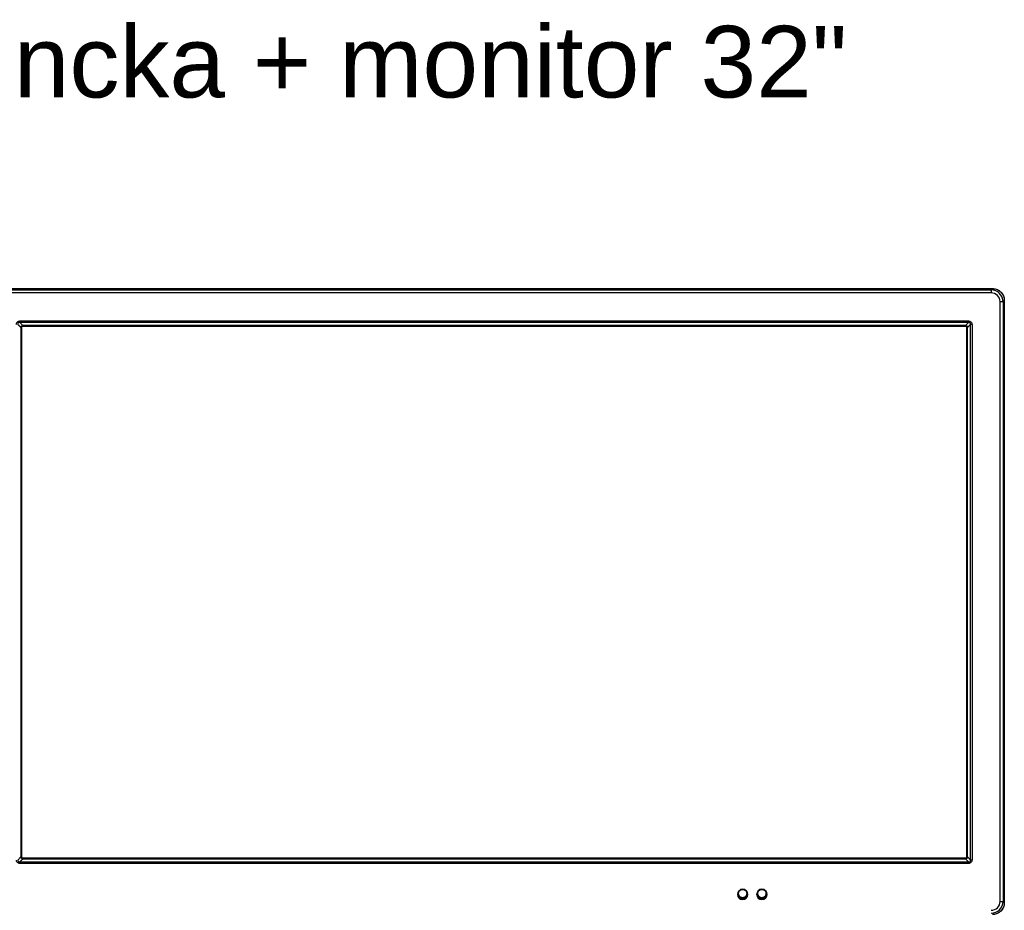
# Model space of a CAD drawing. Header units: millimetres. Extents: x -7023 to 53801, y 9849 to 33561.
# Tile 537 of 537: x 36660 to 37060, y 27079 to 27440. Entities that reach past the tile are written whole.
import ezdxf

# ---------------------------------------------------------------- set-up
doc = ezdxf.new("R2010")
doc.units = ezdxf.units.MM
doc.layers.get('0').update_dxf_attribs({"lineweight": 9})
doc.layers.add('IE_SKD', color=6, linetype='Continuous')
doc.styles.get("Standard").update_dxf_attribs({"font": 'arial.ttf'})

# ---------------------------------------------------------------- blocks, each defined once
blk = doc.blocks.new('AAT_KLIENT_PC')
at = {"linetype": 'Continuous', "transparency": 33554687}
for p, q in [((1114, 1988.6), (3127.1, 1988.6)), ((1114.1, 1988.6), (3127.1, 1988.6)), ((1116.7, 1986), (3124.5, 1986)), ((3124.5, 1980), (1116.7, 1980)), ((3124.5, 1986), (3127.1, 1988.6)), ((3124.5, 1986), (3124.5, 1980)), ((3127.1, 1988.6), (3127.1, 1988.6)), ((3127.1, 1988.6), (3127.1, 1988.6)), ((3127.1, 1988.6), (3127.1, 1988.6)), ((3142.5, 750.6), (3142.5, 1962.1)), ((3148.5, 1962.1), (3142.5, 1962.1)), ((3151.1, 1964.7), (3148.5, 1962.1)), ((3148.5, 1962.1), (3148.5, 750.6)), ((3151.1, 1964.7), (3151.1, 748)), ((3151.1, 1964.7), (3151.1, 748)), ((1162.2, 1920.4), (1162.2, 1923.2)), ((1162.2, 1923.2), (3078.9, 1923.2)), ((3078.9, 1920.4), (1162.2, 1920.4)), ((1162.2, 1920.4), (1168.5, 1914.2)), ((1164.4, 1910.2), (1164.4, 840.5)), ((1165.6, 1913), (3075.5, 1913)), ((1165.6, 837.7), (1165.6, 1913)), ((3075.5, 1913), (1165.6, 1913)), ((1165.6, 1913), (1165.6, 837.7)), ((3072.7, 1914.2), (1168.5, 1914.2)), ((3075.5, 1913), (3075.5, 837.7)), ((3075.5, 837.7), (3075.5, 1913)), ((3076.7, 840.5), (3076.7, 1910.2)), ((3078.9, 1920.4), (3078.9, 1923.2)), ((3082.9, 834.2), (3082.9, 1916.4)), ((3085.8, 1916.4), (3082.9, 1916.4)), ((3085.8, 1916.4), (3085.8, 834.2)), ((1158.2, 834.2), (1164.4, 840.5)), ((3075.5, 837.7), (1165.6, 837.7)), ((1165.6, 837.7), (3075.5, 837.7)), ((1168.5, 836.5), (3072.7, 836.5)), ((3078.9, 830.2), (3072.7, 836.5)), ((1162.2, 827.4), (1162.2, 830.2)), ((1162.2, 830.2), (3078.9, 830.2)), ((3078.9, 827.4), (1162.2, 827.4)), ((3078.9, 827.4), (3078.9, 830.2)), ((3085.8, 834.2), (3082.9, 834.2)), ((3142.5, 750.6), (3148.5, 750.6)), ((3148.5, 750.6), (3151.1, 748)), ((3151.1, 748), (3151.1, 748)), ((3151.1, 748), (3151.1, 748)), ((3151.1, 748), (3151.1, 748))]:
    blk.add_line(p, q, dxfattribs=at)
at = {"linetype": 'Continuous', "transparency": 33554687, "extrusion": (0, 0, -1)}
for centre in [(-2622.5, 764.8), (-2661.4, 764.8)]:
    blk.add_circle(centre, 10.4, dxfattribs=at)
at = {"linetype": 'Continuous', "transparency": 33554687}
for centre in [(2622.5, 764.8), (2661.4, 764.8)]:
    blk.add_circle(centre, 10, dxfattribs=at)
for centre, major_axis, ratio, start_param, end_param in [((3124.4, 1962), (17, 17), 0.998133, 5.499651, 7.06672), ((3124.4, 1962), (12.8, 12.8), 0.99628, 5.499651, 7.06672), ((3124.4, 750.7), (12.8, -12.8), 0.99628, 5.499651, 7.06672), ((3124.4, 750.7), (-17, 17), 0.998133, 2.358058, 3.925127)]:
    blk.add_ellipse(centre, major_axis=major_axis, ratio=ratio, start_param=start_param, end_param=end_param, dxfattribs=at)
at = {"linetype": 'Continuous', "transparency": 33554687, "extrusion": (0, 0, -1)}
for centre, major_axis in [((3127, 1964.6), (17, 17)), ((3127, 748.1), (17, -17))]:
    blk.add_ellipse(centre, major_axis=major_axis, ratio=0.99628, start_param=5.499651, end_param=7.06672, dxfattribs=at)
at = {"linetype": 'Continuous', "transparency": 33554687}
for points, knots in [([(3127.1, 1988.6), (3128, 1988.6), (3129.8, 1988.5), (3133.2, 1987.9), (3136.9, 1986.7), (3140.9, 1984.5), (3144.2, 1981.7), (3146.9, 1978.4), (3149.1, 1974.5), (3150.4, 1970.7), (3151, 1967.4), (3151, 1965.6), (3151.1, 1964.7)], [0, 0, 0, 0, 0.071637, 0.143056, 0.270194, 0.387468, 0.5, 0.612532, 0.729806, 0.856944, 0.928362, 1, 1, 1, 1]), ([(1155.4, 1916.4), (1155.4, 1917.2), (1155.5, 1918), (1156, 1919.5), (1156.4, 1920.2), (1157.4, 1921.4), (1158, 1921.9), (1159.3, 1922.6), (1160, 1922.9), (1161.2, 1923.2), (1161.7, 1923.2), (1162.2, 1923.2)], [0, 0, 0, 0, 0.219306, 0.219306, 0.4394, 0.4394, 0.649042, 0.649042, 0.854869, 0.854869, 1, 1, 1, 1]), ([(1162.2, 1920.4), (1162.2, 1920.4), (1162.2, 1920.4), (1161.9, 1920.5), (1161.6, 1920.5), (1160.8, 1920.4), (1160.4, 1920.3), (1159.6, 1919.9), (1159.3, 1919.7), (1159, 1919.3), (1159, 1919.3), (1158.7, 1918.9), (1158.5, 1918.5), (1158.3, 1918), (1158.3, 1918), (1158.2, 1917.4), (1158.2, 1916.9), (1158.2, 1916.4), (1158.2, 1916.4), (1158.2, 1916.4)], [0, 0, 0, 0, 0.000036, 0.000036, 0.148742, 0.148742, 0.354503, 0.354503, 0.514305, 0.514305, 0.559382, 0.559382, 0.739793, 0.739793, 0.776324, 0.776324, 0.999964, 0.999964, 1, 1, 1, 1]), ([(3078.9, 1923.2), (3079.7, 1923.2), (3080.5, 1923.1), (3082, 1922.6), (3082.7, 1922.2), (3083.9, 1921.3), (3084.4, 1920.7), (3085.2, 1919.4), (3085.4, 1918.7), (3085.7, 1917.5), (3085.8, 1917), (3085.8, 1916.4)], [0, 0, 0, 0, 0.219306, 0.219306, 0.4394, 0.4394, 0.649042, 0.649042, 0.854869, 0.854869, 1, 1, 1, 1]), ([(3082.9, 1916.4), (3082.9, 1916.4), (3082.9, 1916.4), (3083, 1916.8), (3083, 1917.1), (3082.9, 1917.9), (3082.8, 1918.3), (3082.4, 1919), (3082.2, 1919.3), (3081.8, 1919.6), (3081.8, 1919.7), (3081.4, 1920), (3081, 1920.2), (3080.6, 1920.3), (3080.5, 1920.4), (3079.9, 1920.5), (3079.4, 1920.5), (3078.9, 1920.4), (3078.9, 1920.4), (3078.9, 1920.4)], [0, 0, 0, 0, 0.000036, 0.000036, 0.148742, 0.148742, 0.354503, 0.354503, 0.514305, 0.514305, 0.559382, 0.559382, 0.739793, 0.739793, 0.776324, 0.776324, 0.999964, 0.999964, 1, 1, 1, 1]), ([(1162.2, 827.4), (1161.4, 827.4), (1160.6, 827.5), (1159.2, 828.1), (1158.5, 828.4), (1157.3, 829.4), (1156.8, 830), (1156, 831.3), (1155.7, 832), (1155.5, 833.2), (1155.4, 833.7), (1155.4, 834.2)], [0, 0, 0, 0, 0.219306, 0.219306, 0.4394, 0.4394, 0.649042, 0.649042, 0.854869, 0.854869, 1, 1, 1, 1]), ([(1158.2, 834.2), (1158.2, 834.2), (1158.2, 834.2), (1158.2, 833.9), (1158.2, 833.6), (1158.2, 832.8), (1158.4, 832.4), (1158.8, 831.6), (1159, 831.4), (1159.3, 831), (1159.4, 831), (1159.8, 830.7), (1160.2, 830.5), (1160.6, 830.3), (1160.7, 830.3), (1161.2, 830.2), (1161.7, 830.2), (1162.2, 830.2), (1162.2, 830.2), (1162.2, 830.2)], [0, 0, 0, 0, 0.000036, 0.000036, 0.148742, 0.148742, 0.354503, 0.354503, 0.514305, 0.514305, 0.559382, 0.559382, 0.739793, 0.739793, 0.776324, 0.776324, 0.999964, 0.999964, 1, 1, 1, 1]), ([(3085.8, 834.2), (3085.8, 833.5), (3085.6, 832.7), (3085.1, 831.2), (3084.7, 830.5), (3083.8, 829.3), (3083.2, 828.8), (3081.9, 828), (3081.2, 827.7), (3080, 827.5), (3079.5, 827.4), (3078.9, 827.4)], [0, 0, 0, 0, 0.219306, 0.219306, 0.4394, 0.4394, 0.649042, 0.649042, 0.854869, 0.854869, 1, 1, 1, 1]), ([(3078.9, 830.2), (3078.9, 830.2), (3078.9, 830.2), (3079.3, 830.2), (3079.6, 830.2), (3080.4, 830.3), (3080.8, 830.4), (3081.5, 830.8), (3081.8, 831), (3082.1, 831.3), (3082.2, 831.4), (3082.5, 831.8), (3082.7, 832.2), (3082.8, 832.6), (3082.9, 832.7), (3083, 833.3), (3083, 833.8), (3082.9, 834.2), (3082.9, 834.2), (3082.9, 834.2)], [0, 0, 0, 0, 0.000036, 0.000036, 0.148742, 0.148742, 0.354503, 0.354503, 0.514305, 0.514305, 0.559382, 0.559382, 0.739793, 0.739793, 0.776324, 0.776324, 0.999964, 0.999964, 1, 1, 1, 1]), ([(2615, 771.5), (2614.9, 771.3), (2614.6, 770.8), (2614.3, 770.2), (2614.1, 769.7), (2614, 769.2), (2613.9, 768.8), (2613.8, 768.4), (2613.8, 768.1), (2613.7, 767.8), (2613.7, 767.4), (2613.7, 767.1), (2613.7, 766.9), (2613.7, 766.8)], [0, 0, 0, 0, 0.153832, 0.293457, 0.404181, 0.503155, 0.592032, 0.672318, 0.745473, 0.813015, 0.876624, 0.938224, 1, 1, 1, 1]), ([(2613.7, 766.8), (2613.7, 766.9), (2613.7, 767), (2613.7, 767.3), (2613.7, 767.7), (2613.8, 768.3), (2614, 769.1), (2614.2, 769.9), (2614.5, 770.6), (2614.8, 771.1), (2614.9, 771.3)], [0, 0, 0, 0, 0.038944, 0.078342, 0.15849, 0.324135, 0.496807, 0.676211, 0.861909, 1, 1, 1, 1]), ([(2613.7, 766.8), (2613.7, 766.8), (2613.7, 766.6), (2613.7, 766.3), (2613.7, 766), (2613.8, 765.5), (2613.9, 765), (2614, 764.4), (2614.2, 763.8), (2614.5, 763.2), (2614.7, 762.7), (2615, 762.2), (2615.3, 761.8), (2615.7, 761.2), (2616.4, 760.5), (2617.5, 759.5), (2618.8, 758.8), (2620, 758.4), (2621, 758.1), (2621.9, 758), (2622.6, 758), (2623.3, 758), (2624.4, 758.2), (2626, 758.7), (2627.5, 759.5), (2628.6, 760.4), (2629.2, 761.1), (2629.7, 761.7), (2630.1, 762.3), (2630.4, 762.8), (2630.6, 763.3), (2630.8, 763.8), (2630.9, 764.2), (2631, 764.6), (2631.1, 765), (2631.2, 765.4), (2631.3, 765.8), (2631.3, 766.2), (2631.3, 766.5), (2631.3, 766.6), (2631.3, 766.8), (2631.3, 767.1), (2631.3, 767.4), (2631.3, 767.7), (2631.2, 768.2), (2631.1, 768.7), (2631, 769.2), (2630.9, 769.6), (2630.8, 769.9), (2630.6, 770.3), (2630.5, 770.7), (2630.3, 770.9), (2630.3, 771)], [0, 0, 0, 0, 0.00705, 0.013863, 0.027353, 0.041489, 0.057114, 0.074991, 0.095916, 0.120835, 0.135161, 0.15097, 0.168477, 0.187931, 0.21294, 0.263562, 0.321965, 0.353583, 0.386378, 0.419988, 0.431313, 0.454749, 0.487068, 0.533588, 0.610376, 0.642003, 0.669843, 0.694425, 0.716217, 0.735622, 0.752985, 0.768603, 0.782735, 0.795609, 0.807438, 0.818432, 0.828812, 0.848812, 0.853907, 0.858372, 0.863294, 0.872448, 0.881671, 0.891309, 0.901643, 0.925232, 0.938807, 0.953736, 0.961747, 0.971178, 0.992406, 1, 1, 1, 1]), ([(2630.5, 770.5), (2630.7, 770.2), (2630.9, 769.6), (2631.1, 768.7), (2631.3, 767.8), (2631.3, 766.8), (2631.3, 765.9), (2631.1, 765), (2630.9, 764.1), (2630.5, 763.2), (2630.1, 762.4), (2629.7, 761.7), (2629.1, 761), (2628.5, 760.4), (2628, 759.9), (2627.3, 759.5), (2626.7, 759.1), (2626, 758.7), (2625.3, 758.5), (2624.5, 758.2), (2623.7, 758.1), (2622.8, 758), (2621.9, 758), (2621, 758.1), (2620.1, 758.3), (2619.2, 758.6), (2618.4, 759), (2617.5, 759.5), (2616.8, 760.1), (2616.1, 760.7), (2615.5, 761.5), (2615, 762.2), (2614.6, 763), (2614.2, 763.8), (2614, 764.6), (2613.8, 765.3), (2613.7, 766), (2613.7, 766.4), (2613.7, 766.7), (2613.7, 766.8), (2613.7, 766.8)], [0, 0, 0, 0, 0.029221, 0.059008, 0.089142, 0.119452, 0.149762, 0.179896, 0.209684, 0.238967, 0.267604, 0.295471, 0.322468, 0.348516, 0.373558, 0.397556, 0.420612, 0.444258, 0.468955, 0.494673, 0.521361, 0.548949, 0.577342, 0.606424, 0.636061, 0.666098, 0.696368, 0.726698, 0.75691, 0.786831, 0.816299, 0.845166, 0.873302, 0.900599, 0.926971, 0.952353, 0.976702, 0.988484, 0.994275, 1, 1, 1, 1]), ([(2653.9, 771.5), (2653.8, 771.3), (2653.5, 770.8), (2653.3, 770.2), (2653.1, 769.7), (2652.9, 769.2), (2652.8, 768.8), (2652.7, 768.4), (2652.7, 768.1), (2652.6, 767.8), (2652.6, 767.4), (2652.6, 767.1), (2652.6, 766.9), (2652.6, 766.8)], [0, 0, 0, 0, 0.153832, 0.293457, 0.404181, 0.503155, 0.592032, 0.672318, 0.745473, 0.813015, 0.876624, 0.938224, 1, 1, 1, 1]), ([(2652.6, 766.8), (2652.6, 766.9), (2652.6, 767), (2652.6, 767.3), (2652.6, 767.7), (2652.7, 768.3), (2652.9, 769.1), (2653.1, 769.9), (2653.4, 770.6), (2653.7, 771.1), (2653.8, 771.3)], [0, 0, 0, 0, 0.038944, 0.078342, 0.15849, 0.324135, 0.496807, 0.676211, 0.861909, 1, 1, 1, 1]), ([(2652.6, 766.8), (2652.6, 766.8), (2652.6, 766.6), (2652.6, 766.3), (2652.6, 766), (2652.7, 765.5), (2652.8, 765), (2652.9, 764.4), (2653.1, 763.8), (2653.4, 763.2), (2653.6, 762.7), (2653.9, 762.2), (2654.2, 761.8), (2654.6, 761.2), (2655.3, 760.5), (2656.4, 759.5), (2657.7, 758.8), (2658.9, 758.4), (2660, 758.1), (2660.8, 758), (2661.5, 758), (2662.2, 758), (2663.3, 758.2), (2664.9, 758.7), (2666.4, 759.5), (2667.5, 760.4), (2668.1, 761.1), (2668.6, 761.7), (2669, 762.3), (2669.3, 762.8), (2669.5, 763.3), (2669.7, 763.8), (2669.9, 764.2), (2670, 764.6), (2670.1, 765), (2670.1, 765.4), (2670.2, 765.8), (2670.2, 766.2), (2670.2, 766.5), (2670.2, 766.6), (2670.2, 766.8), (2670.2, 767.1), (2670.2, 767.4), (2670.2, 767.7), (2670.2, 768.2), (2670.1, 768.7), (2669.9, 769.2), (2669.8, 769.6), (2669.7, 769.9), (2669.6, 770.3), (2669.4, 770.7), (2669.2, 770.9), (2669.2, 771)], [0, 0, 0, 0, 0.00705, 0.013863, 0.027353, 0.041489, 0.057114, 0.074991, 0.095916, 0.120835, 0.135161, 0.15097, 0.168477, 0.187931, 0.21294, 0.263562, 0.321965, 0.353583, 0.386378, 0.419988, 0.431313, 0.454749, 0.487068, 0.533588, 0.610376, 0.642003, 0.669843, 0.694425, 0.716217, 0.735622, 0.752985, 0.768603, 0.782735, 0.795609, 0.807438, 0.818432, 0.828812, 0.848812, 0.853907, 0.858372, 0.863294, 0.872448, 0.881671, 0.891309, 0.901643, 0.925232, 0.938807, 0.953736, 0.961747, 0.971178, 0.992406, 1, 1, 1, 1]), ([(2669.5, 770.5), (2669.6, 770.2), (2669.8, 769.6), (2670.1, 768.7), (2670.2, 767.8), (2670.3, 766.8), (2670.2, 765.9), (2670.1, 765), (2669.8, 764.1), (2669.5, 763.2), (2669.1, 762.4), (2668.6, 761.7), (2668, 761), (2667.5, 760.4), (2666.9, 759.9), (2666.3, 759.5), (2665.6, 759.1), (2664.9, 758.7), (2664.2, 758.5), (2663.4, 758.2), (2662.6, 758.1), (2661.8, 758), (2660.9, 758), (2660, 758.1), (2659, 758.3), (2658.1, 758.6), (2657.3, 759), (2656.5, 759.5), (2655.7, 760.1), (2655, 760.7), (2654.4, 761.5), (2653.9, 762.2), (2653.5, 763), (2653.1, 763.8), (2652.9, 764.6), (2652.7, 765.3), (2652.6, 766), (2652.6, 766.4), (2652.6, 766.7), (2652.6, 766.8), (2652.6, 766.8)], [0, 0, 0, 0, 0.029221, 0.059008, 0.089142, 0.119452, 0.149762, 0.179896, 0.209684, 0.238967, 0.267604, 0.295471, 0.322468, 0.348516, 0.373558, 0.397556, 0.420612, 0.444258, 0.468955, 0.494673, 0.521361, 0.548949, 0.577342, 0.606424, 0.636061, 0.666098, 0.696368, 0.726698, 0.75691, 0.786831, 0.816299, 0.845166, 0.873302, 0.900599, 0.926971, 0.952353, 0.976702, 0.988484, 0.994275, 1, 1, 1, 1]), ([(3151.1, 748), (3151, 747.1), (3151, 745.4), (3150.5, 742.2), (3149.3, 738.6), (3147.3, 734.8), (3144.7, 731.5), (3141.5, 728.6), (3137.5, 726.2), (3133.6, 724.8), (3130.1, 724.1), (3128.1, 724.1), (3127.1, 724)], [0, 0, 0, 0, 0.067999, 0.13533, 0.255623, 0.367748, 0.477355, 0.589672, 0.710049, 0.844432, 0.919117, 1, 1, 1, 1])]:
    blk.add_open_spline(points, degree=3, knots=knots, dxfattribs=at)
for points in [[(1158.2, 1916.4), (1164.4, 1910.2)], [(3078.9, 1920.4), (3072.7, 1914.2)], [(3076.7, 1910.2), (3082.9, 1916.4)], [(1162.2, 830.2), (1168.5, 836.5)], [(3082.9, 834.2), (3076.7, 840.5)]]:
    blk.add_open_spline(points, degree=1, dxfattribs=at)
for points in [[(1164.4, 1910.2), (1164.4, 1914.2), (1168.5, 1914.2)], [(3072.7, 1914.2), (3076.7, 1914.2), (3076.7, 1910.2)], [(1168.5, 836.5), (1164.4, 836.5), (1164.4, 840.5)], [(3076.7, 840.5), (3076.7, 836.5), (3072.7, 836.5)]]:
    blk.add_rational_spline(points, [1.07401701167, 0.759444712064, 1.07401701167], degree=2, dxfattribs=at)

msp = doc.modelspace()

# ---------------------------------------------------------------- block references
at = {"layer": 'IE_SKD', "xscale": 0.2009688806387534, "yscale": 0.2009688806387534, "zscale": 0.2009688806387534}
msp.add_blockref('AAT_KLIENT_PC', (36426.77, 26931.38, -200.02), dxfattribs=at)

# ---------------------------------------------------------------- texts
at = {"layer": 'IE_SKD', "color": 0}
msp.add_text('Stacja kliencka + monitor 32" ', height=29.0769, dxfattribs=at).set_placement((36472.8, 27408.64, 37.05))

doc.saveas('drawing.dxf')
